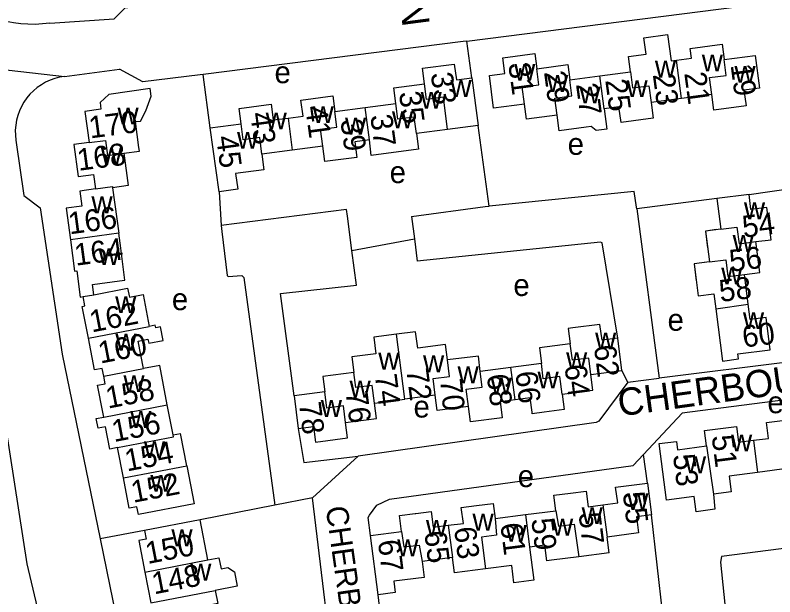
# Model space of a CAD drawing. Extents: x 157768 to 159790, y 387230 to 389604.
# Drawn here: x 159238.6 to 159377.3, y 388966.3 to 389072.5 of the extents above; entities that cross this region are included whole.
import ezdxf

# ---------------------------------------------------------------- set-up
doc = ezdxf.new("R2010")
doc.units = 0
for name, color, linetype in [('BLT_Basislijn', 7, 'Continuous'), ('BLT_Bebouwing', 7, 'Continuous'), ('BLT_Centroide', 7, 'Continuous'), ('BLT_Huisnummer', 7, 'Continuous'), ('BLT_Huisnummer_ tussenligend', 7, 'Continuous'), ('BLT_Onderverdeling_panden', 7, 'Continuous'), ('BLT_Straatnaam', 7, 'Continuous'), ('BLT_Straatnaam_verkleind', 7, 'Continuous'), ('BLT_Vlakafsluiter', 7, 'Continuous')]:
    doc.layers.add(name, color=color, linetype=linetype)

msp = doc.modelspace()

# ---------------------------------------------------------------- linework, layer by layer
at = {"layer": 'BLT_Basislijn'}
for p, q in [((159322, 389061.11), (159321.07, 389067.79)), ((159247.56, 389061.35), (159257.62, 389062.66)), ((159261.86, 389060.33), (159257.62, 389062.66)), ((159274.17, 389051.93), (159272.89, 389061.7)), ((159325.11, 389037.64), (159323.15, 389052.36)), ((159238.76, 389049.29), (159240.16, 389039.61)), ((159372.6, 389039.77), (159381.38, 389041.06)), ((159240.16, 389039.61), (159243.14, 389037.35)), ((159275.8, 389040.27), (159276.2, 389034.1)), ((159366.7, 389039.01), (159352.11, 389037.17)), ((159299.08, 389037.05), (159276.2, 389034.1)), ((159352.11, 389037.17), (159356.19, 389006.19)), ((159310.93, 389035.74), (159311.47, 389031.67)), ((159300.08, 389029.52), (159311.47, 389031.67)), ((159311.47, 389031.67), (159312.01, 389027.61)), ((159300.93, 389023.21), (159300.08, 389029.52)), ((159381.18, 389009.3), (159356.19, 389006.19)), ((159350.49, 389005.49), (159349.39, 389007.62)), ((159350.49, 389005.49), (159356.19, 389006.19)), ((159301.19, 388991.98), (159292.85, 388984.37)), ((159354.07, 388987.03), (159353.3, 388992.24)), ((159285.97, 388982.99), (159272.35, 388980.32)), ((159357.06, 388960.99), (159354.81, 388981.24)), ((159262.18, 388978.35), (159254.07, 388976.83))]:
    msp.add_line(p, q, dxfattribs=at)
for points in [[(159244.89, 389071.07), (159256.65, 389071.87), (159258.65, 389073.86), (159296.35, 389078.65), (159297.54, 389077.25)], [(159244.89, 389071.07), (159243.56, 389070.92), (159242.23, 389070.85), (159240.9, 389070.86), (159239.57, 389070.95), (159238.25, 389071.12), (159236.94, 389071.37), (159235.65, 389071.7), (159234.38, 389072.1), (159233.13, 389072.58), (159231.92, 389073.13), (159230.74, 389073.76), (159229.61, 389074.45), (159228.51, 389075.21), (159227.47, 389076.04), (159226.47, 389076.92), (159226.34, 389077.05)], [(159321.07, 389067.79), (159378.02, 389075.05), (159378.7, 389075.14)], [(159321.07, 389067.79), (159320.41, 389067.7), (159272.89, 389061.7)], [(159247.56, 389061.35), (159246.67, 389061.19), (159245.8, 389060.97), (159244.94, 389060.66), (159244.12, 389060.28), (159243.34, 389059.83), (159242.6, 389059.31), (159241.9, 389058.73), (159241.26, 389058.09), (159240.68, 389057.4), (159240.17, 389056.65), (159239.72, 389055.87), (159239.34, 389055.04), (159239.04, 389054.19), (159238.81, 389053.32), (159238.66, 389052.42), (159238.59, 389051.52), (159238.6, 389050.62), (159238.69, 389049.72), (159238.76, 389049.29)], [(159272.89, 389061.7), (159272.32, 389061.63), (159261.86, 389060.33)], [(159260.18, 388890.26), (159240.77, 388972.3), (159228.27, 389052.57)], [(159352.11, 389037.17), (159352.07, 389037.47), (159351.64, 389040.34), (159325.11, 389037.64)], [(159243.14, 389037.35), (159247.17, 389010.57), (159254.07, 388976.83)], [(159300.08, 389029.52), (159299.24, 389035.82), (159299.08, 389037.05)], [(159310.93, 389035.74), (159324.42, 389037.56), (159325.11, 389037.64)], [(159276.2, 389034.1), (159276.32, 389033), (159277.31, 389024.98), (159277.47, 389024.78), (159279.98, 389024.94), (159280.3, 389024.57), (159285.97, 388982.99)], [(159348.63, 389013.5), (159345.8, 389030.92), (159345.48, 389031.08), (159312.01, 389027.61)], [(159289.49, 389002.98), (159287, 389021.66), (159300.93, 389023.21)], [(159350.49, 389005.49), (159345.18, 388998.34), (159344.7, 388998.08), (159301.19, 388991.98)], [(159398.87, 389001.12), (159393.9, 389004.16), (159360.4, 388999.83), (159353.3, 388992.24)], [(159290.26, 388997), (159291.27, 388990.78), (159301.19, 388991.98)], [(159303.44, 388977.48), (159303.03, 388980.72), (159303.26, 388981.18), (159304.6, 388983.03), (159306.92, 388984.08), (159351.46, 388990.25), (159353.3, 388992.24)], [(159292.85, 388984.37), (159285.97, 388982.99)], [(159288.4, 388897.15), (159298.4, 388899.37), (159302.55, 388905.12), (159294.56, 388937.92), (159296.6, 388943.31), (159297.43, 388946.45), (159292.85, 388984.37)], [(159254.07, 388976.83), (159270.96, 388894.29), (159277.86, 388895.9)], [(159390.5, 388950.71), (159386.99, 388976.15), (159367.57, 388973.62), (159367.38, 388972.58), (159368.45, 388962.56)], [(159305.5, 388935.58), (159307.77, 388941.58), (159304.84, 388966.62)]]:
    msp.add_lwpolyline(points, dxfattribs=at)
at = {"layer": 'BLT_Bebouwing'}
for p, q in [((159322, 389061.11), (159323.15, 389052.36)), ((159339.84, 389060.7), (159345.34, 389061.42)), ((159302.51, 389055.67), (159308.09, 389056.4)), ((159360.25, 389057.31), (159354.72, 389056.58)), ((159296.97, 389054.94), (159302.51, 389055.67)), ((159274.17, 389051.93), (159279.83, 389052.67)), ((159275.8, 389040.27), (159274.17, 389051.93)), ((159372.6, 389039.77), (159366.7, 389039.01)), ((159372.45, 389019.71), (159371.75, 389025.15)), ((159349.39, 389007.62), (159348.63, 389013.5)), ((159329.12, 389008.17), (159323.48, 389007.45)), ((159334.67, 389008.89), (159329.12, 389008.17)), ((159295.11, 389003.7), (159289.49, 389002.98)), ((159267.4, 388995.83), (159268.77, 388996.09)), ((159269.9, 388990.21), (159268.77, 388996.09)), ((159258.32, 388987.99), (159257.26, 388993.53)), ((159354.07, 388987.03), (159354.81, 388981.24)), ((159366.11, 388985.01), (159366.33, 388982.26)), ((159311.64, 388981.47), (159311.75, 388981.49)), ((159272.35, 388980.32), (159262.18, 388978.35)), ((159273.77, 388973), (159272.35, 388980.32)), ((159304.84, 388966.62), (159303.44, 388977.48)), ((159347.03, 388974.29), (159346.66, 388977.18)), ((159318.43, 388973.41), (159312.88, 388972.7)), ((159347.03, 388974.29), (159341.5, 388973.58)), ((159262.25, 388970.78), (159263.33, 388965.16))]:
    msp.add_line(p, q, dxfattribs=at)
for points in [[(159350.93, 389062.15), (159350.56, 389064.97), (159353.8, 389065.4), (159353.41, 389068.4), (159357.72, 389068.97), (159358.35, 389064.17), (159359.35, 389064.31)], [(159359.35, 389064.31), (159362.1, 389064.67), (159361.87, 389066.44), (159367.71, 389067.21), (159368.07, 389064.41)], [(159331.58, 389056.3), (159325.95, 389055.56), (159325.18, 389061.49), (159328, 389061.86), (159327.62, 389064.76), (159333.47, 389065.52), (159333.83, 389062.75)], [(159368.07, 389064.41), (159373.71, 389065.15), (159374.49, 389059.2), (159371.68, 389058.83), (159372.05, 389055.95), (159366.15, 389055.18), (159365.78, 389058.04)], [(159313.35, 389059.99), (159312.97, 389062.84), (159318.77, 389063.6), (159319.15, 389060.74), (159322, 389061.11)], [(159333.83, 389062.75), (159339.48, 389063.49), (159339.84, 389060.7)], [(159345.34, 389061.42), (159350.93, 389062.15)], [(159260.52, 389053.09), (159261.48, 389053.18), (159262.45, 389055.03), (159263.41, 389057.73), (159263.21, 389059.12), (159255.68, 389058.04), (159254.06, 389056.55), (159254.23, 389055.33)], [(159308.09, 389056.4), (159307.71, 389059.25), (159313.35, 389059.99)], [(159288.41, 389053.74), (159291.14, 389054.1), (159290.76, 389057), (159296.6, 389057.77), (159296.97, 389054.94)], [(159365.78, 389058.04), (159360.25, 389057.31)], [(159279.83, 389052.67), (159279.46, 389055.49), (159285.3, 389056.26), (159285.68, 389053.38), (159288.41, 389053.74)], [(159337.55, 389054.26), (159331.95, 389053.52), (159331.58, 389056.3)], [(159354.72, 389056.58), (159355.1, 389053.71), (159349.22, 389052.94), (159348.84, 389055.8), (159346.12, 389055.44)], [(159254.23, 389055.33), (159251.3, 389054.94), (159252.05, 389049.27)], [(159346.12, 389055.44), (159346.63, 389051.7), (159344.7, 389051.44), (159343.78, 389052.18), (159342.88, 389052.07), (159337.92, 389051.41), (159337.55, 389054.26)], [(159258.42, 389047.29), (159261.24, 389047.66), (159261.15, 389048.33), (159260.52, 389053.09)], [(159323.15, 389052.36), (159317.54, 389051.62)], [(159311.86, 389050.88), (159312.23, 389048.05), (159303.59, 389046.92), (159303.29, 389049.77)], [(159317.54, 389051.62), (159311.86, 389050.88)], [(159252.05, 389049.27), (159249.26, 389048.9), (159250.04, 389043.03), (159252.88, 389043.4), (159253.23, 389040.8)], [(159303.29, 389049.77), (159300.58, 389049.41), (159300.95, 389046.55), (159295.1, 389045.78), (159294.74, 389048.57)], [(159294.74, 389048.57), (159289.18, 389047.84)], [(159258.42, 389047.29), (159259.2, 389041.38), (159256.35, 389041.01)], [(159283.62, 389047.11), (159283.99, 389044.29), (159278.83, 389043.61)], [(159289.18, 389047.84), (159283.62, 389047.11)], [(159278.83, 389043.61), (159279.21, 389040.72), (159275.8, 389040.27)], [(159256.35, 389041.01), (159257.1, 389035.34), (159257.49, 389032.68)], [(159250.38, 389040.35), (159250.74, 389037.64), (159247.89, 389037.26), (159248.65, 389031.48)], [(159253.23, 389040.8), (159250.38, 389040.35)], [(159373.84, 389031.15), (159376.64, 389031.51), (159375.88, 389037.38), (159372.96, 389037), (159372.6, 389039.77)], [(159366.7, 389039.01), (159367.42, 389033.45)], [(159252.91, 389021.46), (159252.67, 389023.34), (159257.62, 389023.99), (159258.62, 389024.13), (159257.85, 389029.96), (159257.49, 389032.68)], [(159367.42, 389033.45), (159364.65, 389033.09), (159365.37, 389027.46)], [(159366.67, 389033.35), (159364.65, 389033.09), (159365.04, 389030.01)], [(159248.65, 389031.48), (159249.42, 389025.75), (159249.8, 389025.81), (159250.44, 389021.01), (159250.95, 389021.11)], [(159371.75, 389025.15), (159374.57, 389025.51), (159373.84, 389031.15)], [(159365.37, 389027.46), (159362.56, 389027.1), (159363.32, 389021.23), (159366.16, 389021.6), (159366.51, 389018.9)], [(159364.92, 389027.4), (159362.56, 389027.1), (159362.96, 389024.02)], [(159252.91, 389021.46), (159259.1, 389022.65), (159259.42, 389020.98), (159261.95, 389021.47), (159263.06, 389015.66)], [(159251.93, 389013.52), (159250.81, 389019.33), (159251.28, 389019.42), (159250.95, 389021.11)], [(159366.51, 389018.9), (159367.74, 389009.34), (159370.66, 389009.72), (159370.54, 389010.63), (159376.49, 389011.4), (159375.74, 389017.28), (159372.81, 389016.91), (159372.45, 389019.71)], [(159348.63, 389013.5), (159345.75, 389013.13), (159345.37, 389016.04), (159340.41, 389015.41), (159339.59, 389015.3), (159339.95, 389012.48)], [(159261.98, 389007.98), (159261.02, 389012.98), (159262.82, 389013.33), (159262.96, 389012.58), (159265.57, 389013.09), (159265.09, 389015.56), (159264.25, 389015.4), (159264.16, 389015.9), (159263.06, 389015.66)], [(159317.54, 389009.53), (159317.18, 389012.33), (159312.09, 389011.67), (159311.7, 389014.69), (159308.2, 389014.24)], [(159254.73, 389006.59), (159254.46, 389007.99), (159253.05, 389007.72), (159251.93, 389013.52)], [(159308.2, 389014.24), (159304.05, 389013.71), (159304.44, 389010.66), (159300.06, 389010.1), (159300.43, 389007.25)], [(159339.95, 389012.48), (159334.3, 389011.75), (159334.67, 389008.89)], [(159323.48, 389007.45), (159323.19, 389010.25), (159317.54, 389009.53)], [(159266.34, 389001.32), (159264.96, 389008.55), (159261.98, 389007.98)], [(159343.71, 389006.89), (159349.39, 389007.62)], [(159254.73, 388999.09), (159254.55, 389000), (159253.61, 389004.92), (159255, 389005.19), (159254.73, 389006.59)], [(159300.43, 389007.25), (159294.74, 389006.52), (159295.11, 389003.7)], [(159338.46, 389003.29), (159344.08, 389004.01), (159343.71, 389006.89)], [(159289.49, 389002.98), (159289.87, 389000), (159290.26, 388997)], [(159304.17, 389001.66), (159309.73, 389002.37)], [(159315.28, 389003.09), (159309.73, 389002.37)], [(159321.34, 389001.03), (159315.64, 389000.29), (159315.28, 389003.09)], [(159329.89, 389002.24), (159327.15, 389001.89), (159327.39, 389000), (159327.52, 388998.98), (159321.7, 388998.23), (159321.34, 389001.03)], [(159338.46, 389003.29), (159338.82, 389000.46), (159335.21, 389000), (159333, 388999.72), (159332.96, 389000), (159332.63, 389002.59), (159329.89, 389002.24)], [(159267.4, 388995.83), (159266.34, 389001.32)], [(159298.9, 388998.1), (159304.54, 388998.82), (159304.17, 389001.66)], [(159257.26, 388993.53), (159255.85, 388993.26), (159255.06, 388997.33), (159253.69, 388997.07), (159253.35, 388998.83), (159254.73, 388999.09)], [(159290.26, 388997), (159293.03, 388997.35), (159293.4, 388994.54), (159299.26, 388995.29), (159298.9, 388998.1)], [(159373.4, 388994.85), (159376.14, 388995.21), (159375.77, 388998.08), (159381.6, 388998.83), (159382.24, 388993.88), (159382.36, 388992.97), (159382.95, 388988.43), (159380.14, 388988.07), (159379.93, 388989.74), (159374.16, 388989)], [(159364.84, 388993.82), (159364.48, 388996.63), (159370.3, 388997.38), (159370.67, 388994.5), (159373.4, 388994.85)], [(159366.33, 388982.26), (159362.92, 388981.79), (159362.57, 388984.59), (159357.53, 388983.93), (159356.2, 388994.25), (159359.33, 388994.65), (159359.52, 388993.14), (159364.84, 388993.82)], [(159269.9, 388990.21), (159271.23, 388983.25), (159261.06, 388981.28), (159260.78, 388982.72), (159259.38, 388982.46), (159258.32, 388987.99)], [(159374.16, 388989), (159368.99, 388988.33), (159369.36, 388985.42), (159366.11, 388985.01)], [(159345.9, 388983.05), (159348.61, 388983.4), (159348.24, 388986.28), (159354.07, 388987.03)], [(159340, 388985.21), (159342.83, 388985.57), (159343.2, 388982.7), (159345.9, 388983.05)], [(159337.32, 388981.99), (159336.95, 388984.81), (159340, 388985.21)], [(159317.67, 388979.33), (159320.42, 388979.68), (159320.05, 388982.58), (159322.84, 388982.94)], [(159322.84, 388982.94), (159325.86, 388983.33), (159326.22, 388980.56)], [(159309.1, 388978.21), (159308.73, 388981.1), (159311.64, 388981.47)], [(159311.75, 388981.49), (159314.55, 388981.85), (159314.92, 388978.97), (159317.67, 388979.33)], [(159326.22, 388980.56), (159331.77, 388981.28)], [(159331.77, 388981.28), (159337.32, 388981.99)], [(159354.81, 388981.24), (159352.03, 388980.88), (159352.41, 388977.92), (159346.66, 388977.18)], [(159262.18, 388978.35), (159262.48, 388976.81), (159261.13, 388976.55), (159262.25, 388970.78)], [(159303.44, 388977.48), (159309.1, 388978.21)], [(159332.53, 388975.34), (159333.31, 388969.31), (159329.67, 388968.84), (159329.27, 388971.96), (159324.46, 388971.34)], [(159341.5, 388973.58), (159336.54, 388972.94), (159335.66, 388972.83), (159335.29, 388975.7), (159332.53, 388975.34)], [(159273.77, 388973), (159275.79, 388973.39), (159276.17, 388971.39), (159277.42, 388971.63), (159278.63, 388970.83), (159279.13, 388968.21), (159275.1, 388967.43)], [(159324.46, 388971.34), (159318.79, 388970.61), (159318.43, 388973.41)], [(159312.88, 388972.7), (159313.25, 388969.81), (159307.7, 388969.1), (159307.96, 388967.02), (159304.84, 388966.62)], [(159275.1, 388967.43), (159275.57, 388965.02), (159272.54, 388964.43), (159273.46, 388959.7)]]:
    msp.add_lwpolyline(points, dxfattribs=at)
at = {"layer": 'BLT_Onderverdeling_panden'}
for p, q in [((159360.25, 389057.31), (159359.35, 389064.31)), ((159346.12, 389055.44), (159345.34, 389061.42)), ((159303.29, 389049.77), (159302.51, 389055.67)), ((159288.41, 389053.74), (159289.18, 389047.84)), ((159257.49, 389032.68), (159248.65, 389031.48)), ((159250.95, 389021.11), (159252.91, 389021.46)), ((159366.51, 389018.9), (159372.45, 389019.71)), ((159251.93, 389013.52), (159263.06, 389015.66)), ((159309.73, 389002.37), (159308.2, 389014.24)), ((159254.73, 389006.59), (159261.98, 389007.98)), ((159329.89, 389002.24), (159329.12, 389008.17)), ((159254.73, 388999.09), (159266.34, 389001.32)), ((159364.84, 388993.82), (159366.11, 388985.01)), ((159373.4, 388994.85), (159374.16, 388989)), ((159258.32, 388987.99), (159269.9, 388990.21)), ((159345.9, 388983.05), (159346.66, 388977.18)), ((159331.77, 388981.28), (159332.53, 388975.34)), ((159317.67, 388979.33), (159318.43, 388973.41)), ((159262.25, 388970.78), (159273.77, 388973)), ((159263.33, 388965.16), (159275.1, 388967.43))]:
    msp.add_line(p, q, dxfattribs=at)
for points in [[(159365.78, 389058.04), (159365.37, 389061.13), (159368.45, 389061.53), (159368.07, 389064.41)], [(159331.58, 389056.3), (159331.17, 389059.43), (159334.21, 389059.83), (159333.83, 389062.75)], [(159350.93, 389062.15), (159351.31, 389059.24), (159354.32, 389059.64), (159354.72, 389056.58)], [(159337.55, 389054.26), (159337.14, 389057.38), (159340.23, 389057.78), (159339.84, 389060.7)], [(159317.54, 389051.62), (159316.77, 389057.54), (159313.72, 389057.14), (159313.35, 389059.99)], [(159311.86, 389050.88), (159311.46, 389053.92), (159308.46, 389053.53), (159308.09, 389056.4)], [(159294.74, 389048.57), (159294.33, 389051.68), (159297.34, 389052.08), (159296.97, 389054.94)], [(159283.62, 389047.11), (159283.22, 389050.17), (159280.21, 389049.78), (159279.83, 389052.67)], [(159252.05, 389049.27), (159255.04, 389049.66), (159255.43, 389046.9), (159258.42, 389047.29)], [(159253.23, 389040.8), (159256.32, 389041.21), (159256.35, 389041.01)], [(159367.42, 389033.45), (159370.4, 389033.81), (159370.8, 389030.75), (159373.84, 389031.15)], [(159365.37, 389027.46), (159368.36, 389027.8), (159368.75, 389024.76), (159371.75, 389025.15)], [(159343.71, 389006.89), (159343.33, 389009.86), (159340.34, 389009.47), (159339.95, 389012.48)], [(159315.28, 389003.09), (159314.89, 389006.15), (159317.92, 389006.54), (159317.54, 389009.53)], [(159338.46, 389003.29), (159338.04, 389006.5), (159335.02, 389006.11), (159334.67, 389008.89)], [(159304.17, 389001.66), (159303.76, 389004.87), (159300.79, 389004.49), (159300.43, 389007.25)], [(159321.34, 389001.03), (159320.93, 389004.2), (159323.85, 389004.57), (159323.48, 389007.45)], [(159298.9, 388998.1), (159298.51, 389001.13), (159295.49, 389000.74), (159295.11, 389003.7)], [(159257.26, 388993.53), (159267.46, 388995.49), (159267.4, 388995.83)], [(159337.32, 388981.99), (159337.77, 388979.17), (159340.64, 388979.53), (159341.5, 388973.58)], [(159326.22, 388980.56), (159326.5, 388977.54), (159323.71, 388977.18), (159324.46, 388971.34)], [(159309.1, 388978.21), (159309.57, 388975.36), (159312.38, 388975.72), (159312.88, 388972.7)]]:
    msp.add_lwpolyline(points, dxfattribs=at)
at = {"layer": 'BLT_Vlakafsluiter'}
msp.add_line((159214.87, 389065), (159247.56, 389061.35), dxfattribs=at)

# ---------------------------------------------------------------- texts
at = {"layer": 'BLT_Centroide'}
for s, p in [('w', (159363.97, 389062.27)), ('e', (159285.93, 389060.1)), ('w', (159329.7, 389060.55)), ('w', (159355.41, 389061.14)), ('w', (159369.94, 389060.17)), ('w', (159318.06, 389057.59)), ('w', (159335.7, 389058.5)), ('w', (159350.22, 389057.56)), ('w', (159341.62, 389056.42)), ('w', (159312.62, 389055.44)), ('w', (159257.25, 389052.58)), ('w', (159292.88, 389052.8)), ('w', (159307.38, 389051.86)), ('w', (159284.31, 389051.67)), ('w', (159298.81, 389050.72)), ('w', (159279.08, 389048.11)), ('e', (159339.48, 389047.01)), ('w', (159254.22, 389045.22)), ('e', (159306.96, 389041.85)), ('w', (159252.49, 389036.34)), ('w', (159371.67, 389035.25)), ('w', (159369.61, 389029.28)), ('w', (159253.76, 389026.88)), ('w', (159367.52, 389023.34)), ('e', (159329.56, 389021.22)), ('e', (159267.18, 389018.64)), ('w', (159256.83, 389018.09)), ('e', (159357.72, 389014.87)), ('w', (159371.49, 389015.16)), ('w', (159256.87, 389011.25)), ('w', (159344.48, 389011.47)), ('w', (159304.89, 389007.78)), ('w', (159339.19, 389007.88)), ('w', (159313.06, 389007.3)), ('w', (159319.36, 389005.27)), ('w', (159258.33, 389003.66)), ('w', (159325.41, 389003.2)), ('w', (159333.97, 389004.33)), ('w', (159299.64, 389002.67)), ('w', (159294.38, 388999.12)), ('e', (159311.32, 388999.01)), ('e', (159375.97, 388999.8)), ('w', (159259.58, 388997.12)), ('w', (159369.31, 388992.81)), ('w', (159262.07, 388991.59)), ('w', (159360.89, 388988.84)), ('w', (159263.25, 388985.47)), ('e', (159330.36, 388986.31)), ('w', (159350.36, 388982.11)), ('w', (159322.09, 388978.36)), ('w', (159342.02, 388979.56)), ('w', (159313.58, 388977.25)), ('w', (159336.62, 388977.44)), ('w', (159267.1, 388975.5)), ('w', (159328.12, 388976.31)), ('w', (159308.34, 388973.66)), ('w', (159270.53, 388969.22))]:
    msp.add_text(s, height=4, dxfattribs=at).set_placement(p)
at = {"layer": 'BLT_Huisnummer'}
for s, rotation, p in [('31', 277.7359, (159328.61, 389063.65)), ('19', 277.7359, (159369.22, 389063.41)), ('33', 277.7359, (159314.45, 389061.88)), ('23', 277.7359, (159355.01, 389061.68)), ('27', 277.7359, (159340.98, 389059.91)), ('170', 7.5468, (159252.27, 389050)), ('41', 277.7359, (159291.52, 389055.76)), ('37', 277.7359, (159303.4, 389054.18)), ('45', 277.7359, (159275.24, 389050.3)), ('54', 7.3311, (159371.62, 389031.85)), ('164', 7.5613, (159249.63, 389026.74)), ('162', 10.8565, (159252.54, 389014.55)), ('60', 7.331, (159371.62, 389011.78)), ('62', 277.3405, (159344.25, 389012.07)), ('74', 277.332, (159304.24, 389006.76)), ('66', 277.3274, (159329.89, 389007.28)), ('70', 275.7591, (159316.16, 389005.97)), ('78', 277.3274, (159290.38, 389001.63)), ('156', 10.868, (159256.61, 388994.52)), ('53', 277.3346, (159358.69, 388992.14)), ('152', 10.868, (159260.12, 388983.42)), ('55', 277.3354, (159349.52, 388985.25)), ('59', 277.3354, (159332.81, 388980.42)), ('63', 277.3354, (159318.71, 388978.84)), ('150', 10.9279, (159262.75, 388972.24)), ('67', 277.3354, (159304.79, 388976.48))]:
    msp.add_text(s, height=4, rotation=rotation, dxfattribs=at).set_placement(p)
at = {"layer": 'BLT_Huisnummer_ tussenligend'}
for s, rotation, p in [('29', 277.7359, (159335.14, 389062.13)), ('21', 277.7359, (159360.76, 389061.93)), ('25', 277.7359, (159346.33, 389060.64)), ('35', 277.7359, (159308.64, 389058.39)), ('43', 277.7359, (159281.46, 389054.59)), ('39', 277.7359, (159297.96, 389053.33)), ('168', 7.5613, (159250.14, 389044.08)), ('166', 7.5613, (159248.51, 389032.48)), ('56', 7.331, (159369.25, 389025.62)), ('58', 7.331, (159367.38, 389020.11)), ('160', 10.868, (159254.12, 389008.86)), ('72', 277.3328, (159309.98, 389007.78)), ('64', 277.327, (159338.88, 389008.49)), ('68', 277.3274, (159324.68, 389006.77)), ('158', 10.868, (159255.5, 389000.63)), ('76', 277.3466, (159298.9, 389003.68)), ('51', 277.3311, (159365.76, 388995.62)), ('154', 10.868, (159258.98, 388989.15)), ('57', 277.3354, (159341.45, 388981.49)), ('61', 277.3354, (159327.15, 388979.58)), ('65', 277.3354, (159313.27, 388978.1)), ('148', 10.9279, (159263.93, 388966.69))]:
    msp.add_text(s, height=4, rotation=rotation, dxfattribs=at).set_placement(p)
at = {"layer": 'BLT_Straatnaam'}
for s, rotation, p in [('CHARTRESLAAN', 277.4283, (159302.35, 389124)), ('CHERBOURGLAAN', 7.8303, (159348.97, 388999.21))]:
    msp.add_text(s, height=5, rotation=rotation, dxfattribs=at).set_placement(p)
at = {"layer": 'BLT_Straatnaam_verkleind'}
msp.add_text('CHERBOURGLAAN', height=4, rotation=278.0269, dxfattribs=at).set_placement((159295.26, 388982.59))

doc.saveas('drawing.dxf')
